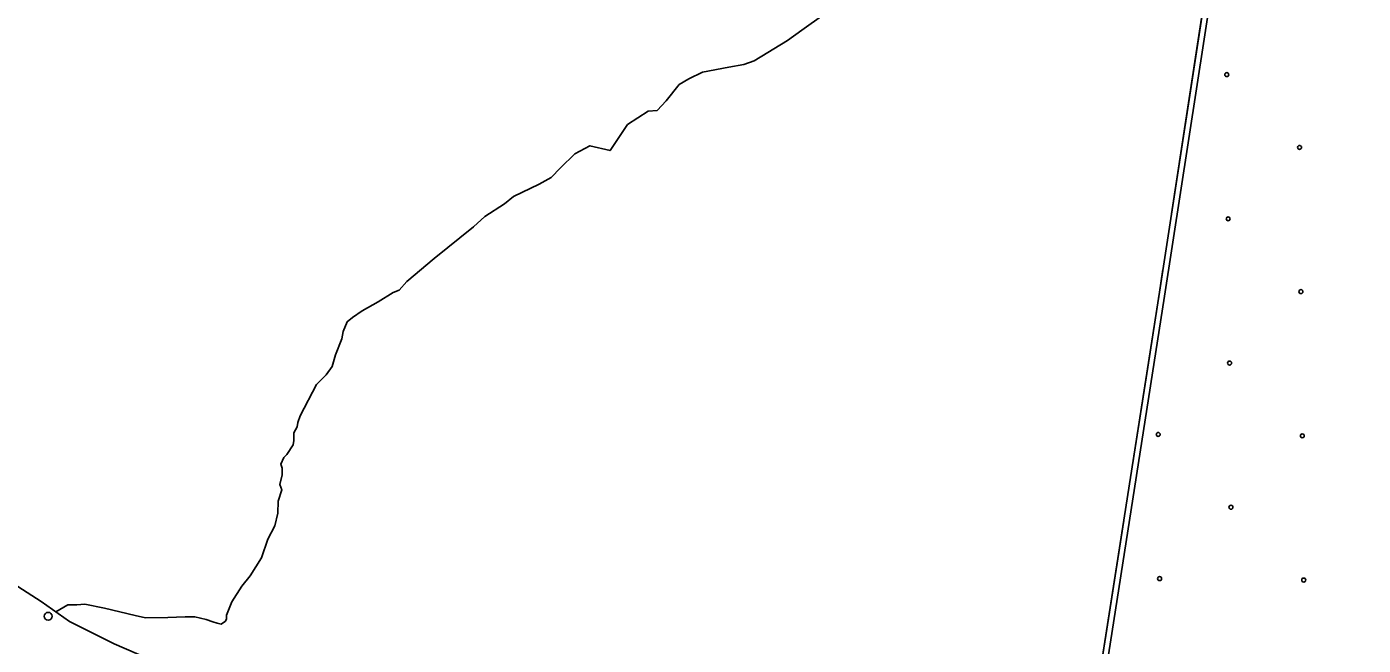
# Model space of a CAD drawing. Extents: x 1551132 to 1791609, y 378168 to 563823.
# Drawn here: x 1644958 to 1648524, y 477970 to 479620 of the extents above; entities that cross this region are included whole.
import ezdxf

# ---------------------------------------------------------------- set-up
doc = ezdxf.new("R2010")
doc.units = 0
for name, color, linetype in [('DESIGN - EROSION CONTROL - Devices', 7, 'Continuous'), ('DESIGN - SCRATCH - User 1', 7, 'Continuous'), ('DESIGN - TRAFFIC CONTROL PERMANENT - Pavement Marking Text', 7, 'Continuous'), ('DESIGN - TRANSPORTATION - Edge of Traveled Way', 7, 'Continuous'), ('DESIGN - TRANSPORTATION - Text', 7, 'Continuous'), ('SURVEY - VEGETATION - Features with Text', 7, 'Continuous')]:
    doc.layers.add(name, color=color, linetype=linetype)

msp = doc.modelspace()

# ---------------------------------------------------------------- linework, layer by layer
at = {"layer": 'DESIGN - EROSION CONTROL - Devices'}
for centre in [(1648159.762, 479492.156), (1648159.762, 479492.156), (1648353.905, 479298.013), (1648353.905, 479298.013), (1648163.495, 479107.603), (1648163.495, 479107.603), (1648357.639, 478913.46), (1648357.639, 478913.46), (1648167.229, 478723.05), (1648167.229, 478723.05), (1647976.819, 478532.641), (1647976.819, 478532.641), (1648361.372, 478528.907), (1648361.372, 478528.907), (1648170.962, 478338.498), (1648170.962, 478338.498), (1647980.553, 478148.088), (1647980.553, 478148.088), (1648365.106, 478144.354), (1648365.106, 478144.354)]:
    msp.add_circle(centre, 5.28, dxfattribs=at)
at = {"layer": 'DESIGN - SCRATCH - User 1'}
for points in [[(1649581.724, 480340.213), (1649540.675, 480392.498), (1649411.203, 480548.727), (1648256.163, 480703.33), (1647979.977, 478911.867), (1647634.417, 476702.401)], [(1644857.984, 478174.888), (1644996.647, 478086.777), (1645071.845, 478033.626), (1645190.926, 477973.824), (1645316.089, 477919.948)]]:
    msp.add_lwpolyline(points, dxfattribs=at)
at = {"layer": 'DESIGN - TRAFFIC CONTROL PERMANENT - Pavement Marking Text'}
for points in [[(1647634.417, 476702.401), (1647979.977, 478911.867), (1648256.163, 480703.33), (1649411.203, 480548.727), (1649540.675, 480392.498), (1649581.724, 480340.213)], [(1647634.417, 476702.401), (1647979.977, 478911.867), (1648256.163, 480703.33), (1649411.203, 480548.727), (1649540.675, 480392.498), (1649581.724, 480340.213)], [(1647634.417, 476702.401), (1647979.977, 478911.867), (1648256.163, 480703.33), (1649411.203, 480548.727), (1649540.675, 480392.498), (1649581.724, 480340.213)], [(1647634.417, 476702.401), (1647979.977, 478911.867), (1648256.163, 480703.33), (1649411.203, 480548.727), (1649540.675, 480392.498), (1649581.724, 480340.213)], [(1647634.417, 476702.401), (1647979.977, 478911.867), (1648256.163, 480703.33), (1649411.203, 480548.727), (1649540.675, 480392.498), (1649581.724, 480340.213)], [(1647648.109, 476692.142), (1647993.669, 478901.608), (1648269.855, 480693.071), (1649424.894, 480538.468), (1649554.366, 480382.239), (1649595.415, 480329.954)]]:
    msp.add_lwpolyline(points, dxfattribs=at)
msp.add_circle((1645015.028, 478047.626), 10.56, dxfattribs=at)
msp.add_circle((1645015.028, 478047.626), 10.56, dxfattribs=at)
at = {"layer": 'DESIGN - TRANSPORTATION - Edge of Traveled Way'}
msp.add_lwpolyline([(1644857.984, 478174.888), (1644996.647, 478086.777), (1645071.845, 478033.626), (1645190.926, 477973.824), (1645316.089, 477919.948)], dxfattribs=at)
at = {"layer": 'DESIGN - TRANSPORTATION - Text'}
msp.add_lwpolyline([(1645035.279, 478059.468), (1645067.187, 478078.577), (1645091.161, 478078.243), (1645113.169, 478079.944), (1645164.985, 478069.227), (1645246.666, 478050.093), (1645274.565, 478043.709), (1645334.531, 478044.893), (1645380.513, 478046.259), (1645406.496, 478045.909), (1645436.387, 478039.493), (1645454.286, 478033.243), (1645466.227, 478029.076), (1645476.186, 478026.934), (1645488.285, 478034.776), (1645490.36, 478040.751), (1645490.494, 478050.76), (1645504.96, 478086.594), (1645531.501, 478128.262), (1645553.851, 478155.979), (1645584.466, 478203.597), (1645601.116, 478253.415), (1645619.582, 478289.191), (1645628.024, 478323.1), (1645628.457, 478355.126), (1645638.849, 478385.002), (1645633.04, 478399.094), (1645639.382, 478425.028), (1645639.624, 478443.045), (1645635.757, 478453.104), (1645643.99, 478471.004), (1645652.09, 478478.904), (1645668.423, 478504.697), (1645670.581, 478516.68), (1645670.848, 478536.689), (1645679.056, 478552.589), (1645681.214, 478564.573), (1645687.448, 478582.499), (1645730.53, 478665.984), (1645756.854, 478691.643), (1645773.129, 478713.435), (1645781.545, 478745.353), (1645798.095, 478787.154), (1645802.362, 478807.113), (1645812.695, 478832.997), (1645826.844, 478844.814), (1645853.061, 478862.464), (1645895.343, 478885.907), (1645935.65, 478911.374), (1645951.717, 478917.166), (1645972.016, 478940.908), (1646044.781, 479001.96), (1646149.829, 479086.595), (1646180.178, 479114.196), (1646232.577, 479147.505), (1646256.826, 479167.197), (1646325.216, 479200.282), (1646357.424, 479217.857), (1646381.748, 479243.549), (1646420.222, 479281.05), (1646460.48, 479302.518), (1646514.27, 479289.776), (1646561.161, 479359.186), (1646615.593, 479394.47), (1646639.592, 479396.145), (1646663.917, 479421.838), (1646698.474, 479465.397), (1646724.665, 479481.056), (1646760.873, 479498.573), (1646830.996, 479511.623), (1646871.062, 479519.082), (1646899.17, 479528.707), (1646987.834, 479583.534), (1647026.175, 479611.034), (1647084.682, 479652.269)], dxfattribs=at)
at = {"layer": 'SURVEY - VEGETATION - Features with Text'}
for points in [[(1648052.467, 479382.054), (1648092.692, 479642.977)], [(1648012.235, 479121.13), (1648052.467, 479382.054)], [(1647948.719, 478712.02), (1647979.977, 478911.867), (1647989.385, 478972.877)], [(1647907.929, 478451.188), (1647948.719, 478712.02)], [(1647843.955, 478042.144), (1647884.746, 478302.984)], [(1647803.156, 477781.312), (1647843.955, 478042.144)]]:
    msp.add_lwpolyline(points, dxfattribs=at)

doc.saveas('drawing.dxf')
